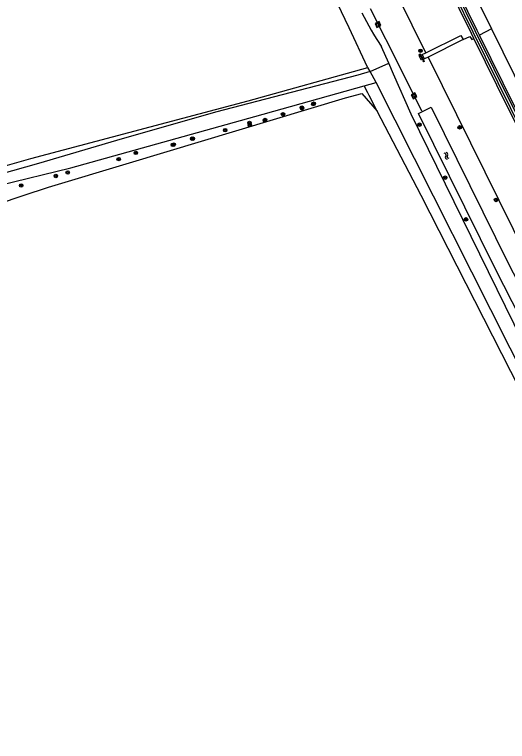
# Model space of a CAD drawing. Extents: x 135999 to 138000, y 396000 to 398501.
# Drawn here: x 137133 to 137246.6, y 397307.4 to 397475.1 of the extents above; entities that cross this region are included whole.
import ezdxf

# ---------------------------------------------------------------- set-up
doc = ezdxf.new("R2010")
doc.units = 0
for name, color, linetype in [('gg-afsc-draadraster', 7, 'Continuous'), ('gg-knt-bovenkant onderkant talud', 7, 'Continuous'), ('gg-knt-bronhoudergrens', 7, 'Continuous'), ('gg-knt-onverhard', 7, 'Continuous'), ('gg-knt-trap', 7, 'Continuous'), ('gg-knt-verharding', 7, 'Continuous'), ('gg-kntw-bovenkant insteek waterloop', 7, 'Continuous'), ('gg-kwrk-duiker nz buis', 7, 'Continuous'), ('gg-kwrk-kunstwerk', 7, 'Continuous'), ('gt-grn-groengrens', 7, 'Continuous'), ('gt-grn-weggrens', 7, 'Continuous'), ('gt-symb-boom', 7, 'Continuous'), ('gt-symb-rioolschacht', 7, 'Continuous'), ('gt-symb-tegel verharding', 7, 'Continuous'), ('gt-symb-watersymbool', 7, 'Continuous')]:
    doc.layers.add(name, color=color, linetype=linetype)

# ---------------------------------------------------------------- blocks, each defined once
blk = doc.blocks.new('gt0-BOOM')
at = {"layer": 'gt-symb-boom'}
for radius in [0.4, 0.2]:
    blk.add_circle((0, 0), radius, dxfattribs=at)
blk = doc.blocks.new('gt0-RS')
at = {"layer": 'gt-symb-rioolschacht'}
blk.add_lwpolyline([(-0.5, -0.5), (0.5, -0.5), (0.5, 0.5), (-0.5, 0.5)], close=True, dxfattribs=at)
blk.add_circle((0, 0), 0.375, dxfattribs=at)
blk = doc.blocks.new('gt0-TEG1')
at = {"layer": 'gt-symb-tegel verharding'}
for p, q in [((-1.12, 0), (1.13, 0)), ((-0.9, -0.25), (-0.9, 0.25)), ((-0.45, -0.25), (-0.45, 0.25)), ((0, -0.25), (0, 0.25)), ((0.45, -0.25), (0.45, 0.25)), ((0.9, -0.25), (0.9, 0.25))]:
    blk.add_line(p, q, dxfattribs=at)
blk = doc.blocks.new('gt0-WA')
at = {"layer": 'gt-symb-watersymbool'}
for centre, start, end in [((-0.32, 0.02), 28.0725, 151.9275), ((0.43, 0.42), 208.0725, 331.9275), ((-0.32, -0.43), 28.0725, 151.9275), ((0.43, -0.03), 208.0725, 331.9275)]:
    blk.add_arc(centre, 0.425, start, end, dxfattribs=at)

msp = doc.modelspace()

# ---------------------------------------------------------------- linework, layer by layer
at = {"layer": 'gg-afsc-draadraster'}
msp.add_line((137216.63, 397452.73), (137214.75, 397456.35), dxfattribs=at)
msp.add_lwpolyline([(137341.16, 397219.53), (137328.26, 397244.62), (137327.56, 397245.91), (137326.6, 397245.57), (137299.92, 397294.35), (137266.38, 397356.14), (137249.47, 397388.66), (137226.73, 397433.28), (137216.63, 397452.73)], dxfattribs=at)
at = {"layer": 'gg-knt-bovenkant onderkant talud'}
msp.add_line((137227.85, 397466.26), (137211.21, 397500), dxfattribs=at)
msp.add_lwpolyline([(137228.34, 397465.26), (137251.14, 397419.03), (137302.43, 397319.31), (137358.97, 397224.09)], dxfattribs=at)
at = {"layer": 'gg-knt-bronhoudergrens'}
msp.add_lwpolyline([(137118.45, 397436.11), (137126.48, 397438.96), (137136.79, 397441.84), (137186.84, 397455.17), (137214.44, 397462.86)], dxfattribs=at)
at = {"layer": 'gg-knt-onverhard'}
for p, q in [((137219.26, 397463.84), (137217.6, 397467.62)), ((137220.38, 397461.3), (137219.26, 397463.84)), ((137214.96, 397461.94), (137214.44, 397462.86)), ((137213.62, 397458.59), (137216.34, 397459.36))]:
    msp.add_line(p, q, dxfattribs=at)
for points in [[(137214.44, 397462.86), (137214.4, 397462.93), (137210.15, 397471.99), (137196.77, 397500)], [(137214.96, 397461.94), (137212.17, 397461.05), (137179.32, 397452.5), (137156.52, 397445.97), (137138.55, 397440.7), (137129.45, 397438.18), (137122.22, 397435.96), (137118.72, 397434.49)], [(137345.3, 397222.2), (137321.56, 397264.05), (137287.02, 397327.2), (137250.17, 397399.55), (137224.44, 397452.06), (137220.38, 397461.3)], [(137125.72, 397434.51), (137129.56, 397435.69), (137145.97, 397439.69), (137188.44, 397451.52), (137213.62, 397458.59)], [(137341.74, 397220.36), (137298.76, 397298.65), (137251.61, 397389.43), (137216.34, 397459.36)]]:
    msp.add_lwpolyline(points, dxfattribs=at)
msp.add_arc((137288.68, 397513.78), 84.76, 206.8591, 212.9986, dxfattribs=at)
at = {"layer": 'gg-knt-trap'}
for p, q in [((137236.45, 397469.27), (137228.34, 397465.26)), ((137227.01, 397465.85), (137227.85, 397466.26)), ((137227.49, 397464.85), (137227.01, 397465.85)), ((137228.34, 397465.26), (137227.49, 397464.85))]:
    msp.add_line(p, q, dxfattribs=at)
msp.add_lwpolyline([(137227.85, 397466.26), (137235.92, 397470.23), (137236.45, 397469.27)], dxfattribs=at)
at = {"layer": 'gg-knt-verharding'}
for points in [[(137172.1, 397622.42), (137181.31, 397601.95), (137200.46, 397560.31), (137208.32, 397543.64), (137216.9, 397525.55), (137225.18, 397508.16), (137233.53, 397490.84), (137242.92, 397471.78)], [(137238.9, 397469.52), (137238.31, 397470.71), (137229.81, 397488.05), (137221.2, 397505.86), (137212.83, 397523.35), (137204.24, 397541.49), (137196.34, 397558.34), (137187.93, 397576.55), (137181.22, 397591.25), (137170.48, 397614.99), (137169.2, 397617.96), (137169.51, 397618.1)], [(137240.23, 397470.27), (137239.68, 397471.39), (137231.15, 397488.84), (137222.53, 397506.67), (137214.22, 397524.02), (137205.59, 397542.16), (137197.77, 397558.95), (137189.22, 397577.45), (137182.45, 397592.23), (137171.59, 397616.22), (137170.58, 397618.57), (137170.06, 397618.34)], [(137322.75, 397310.05), (137323.09, 397310.25), (137303.09, 397347.55), (137283.94, 397383.89), (137275.34, 397400.54), (137265.88, 397418.99), (137256.98, 397436.57), (137248.37, 397453.76), (137240.23, 397470.27)], [(137242.92, 397471.78), (137250.76, 397455.87), (137259.81, 397437.64), (137268.21, 397421.08), (137277.64, 397402.67), (137287.47, 397383.71), (137295.92, 397367.54), (137304.87, 397350.65), (137327.83, 397307.78), (137347.92, 397271.05), (137369.83, 397230.77)], [(137322.23, 397309.75), (137321.73, 397309.46), (137302.03, 397346.2), (137282.59, 397383.22), (137273.95, 397399.89), (137264.53, 397418.33), (137255.62, 397435.92), (137246.9, 397453.33), (137238.9, 397469.52)], [(137227.49, 397464.85), (137226.79, 397464.52), (137226.29, 397465.5), (137227.01, 397465.85)]]:
    msp.add_lwpolyline(points, dxfattribs=at)
at = {"layer": 'gg-kntw-bovenkant insteek waterloop'}
msp.add_lwpolyline([(137226.12, 397452.24), (137229.05, 397453.69), (137246.87, 397417.56), (137299.11, 397316.82), (137349.73, 397224.98), (137347.26, 397223.6), (137294.26, 397317.51), (137243.92, 397416.17), (137226.12, 397452.24)], dxfattribs=at)
at = {"layer": 'gg-kwrk-duiker nz buis'}
for p, q in [((137222.2, 397462.21), (137215.09, 397476.41)), ((137226.93, 397452.77), (137222.2, 397462.21))]:
    msp.add_line(p, q, dxfattribs=at)
at = {"layer": 'gg-kwrk-kunstwerk'}
for points in [[(137322.23, 397309.75), (137301.32, 397348.58), (137283.05, 397383.34), (137274.39, 397400.06), (137264.93, 397418.53), (137256.05, 397436.07), (137247.32, 397453.51), (137238.71, 397470.98), (137230.26, 397488.26), (137221.63, 397506.09), (137213.27, 397523.57), (137204.65, 397541.74), (137196.75, 397558.5), (137188.27, 397576.71), (137181.55, 397591.36), (137169.51, 397618.1)], [(137322.75, 397310.05), (137301.85, 397348.87), (137283.54, 397383.66), (137274.9, 397400.34), (137265.47, 397418.78), (137256.53, 397436.46), (137247.93, 397453.6), (137239.21, 397471.28), (137230.74, 397488.64), (137222.09, 397506.47), (137213.78, 397523.85), (137205.12, 397542.06), (137197.32, 397558.72), (137188.74, 397577.1), (137181.96, 397591.92), (137170.06, 397618.34)]]:
    msp.add_lwpolyline(points, dxfattribs=at)
at = {"layer": 'gt-grn-groengrens'}
msp.add_line((137242.92, 397471.78), (137240.23, 397470.27), dxfattribs=at)
for points in [[(137236.45, 397469.27), (137237.98, 397470), (137238.4, 397469.28), (137238.9, 397469.52)], [(137214.75, 397456.35), (137214.43, 397456.97), (137213.62, 397458.59)], [(137127.08, 397430.43), (137129.25, 397431.39), (137135.01, 397433.31), (137140.88, 397435.27), (137159.54, 397440.87), (137209.32, 397455.83), (137213.08, 397456.84), (137216.63, 397452.73)]]:
    msp.add_lwpolyline(points, dxfattribs=at)
at = {"layer": 'gt-grn-weggrens'}
for p, q in [((137214.96, 397461.94), (137219.26, 397463.84)), ((137216.34, 397459.36), (137214.96, 397461.94))]:
    msp.add_line(p, q, dxfattribs=at)

# ---------------------------------------------------------------- block references
at = {"layer": 'gt-symb-boom'}
for p in [(137226.6, 397466.7), (137199.23, 397453.6), (137199.3, 397453.43), (137201.89, 397454.41), (137201.96, 397454.51), (137194.89, 397452.05), (137187.18, 397450.04), (137190.7, 397450.66), (137190.77, 397450.75), (137226.37, 397449.65), (137181.56, 397448.38), (137187.25, 397449.54), (137235.61, 397449.03), (137173.97, 397446.41), (137174.14, 397446.43), (137169.52, 397445), (137169.72, 397445.05), (137160.98, 397443.14), (137157.03, 397441.71), (137145.28, 397438.62), (137142.54, 397437.82), (137232.3, 397437.43), (137134.55, 397435.63), (137243.98, 397432.28), (137237.09, 397427.81)]:
    msp.add_blockref('gt0-BOOM', p, dxfattribs=at)
at = {"layer": 'gt-symb-rioolschacht'}
for p, rotation in [((137216.8, 397472.75), 115.33527699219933), ((137225.1, 397456.32), 118.15334650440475)]:
    msp.add_blockref('gt0-RS', p, dxfattribs=dict(at, rotation=rotation))
at = {"layer": 'gt-symb-tegel verharding', "rotation": -60.84518962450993}
msp.add_blockref('gt0-TEG1', (137226.88, 397465.12), dxfattribs=at)
at = {"layer": 'gt-symb-watersymbool', "rotation": -65.10079947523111}
msp.add_blockref('gt0-WA', (137232.58, 397442.54), dxfattribs=at)

doc.saveas('drawing.dxf')
